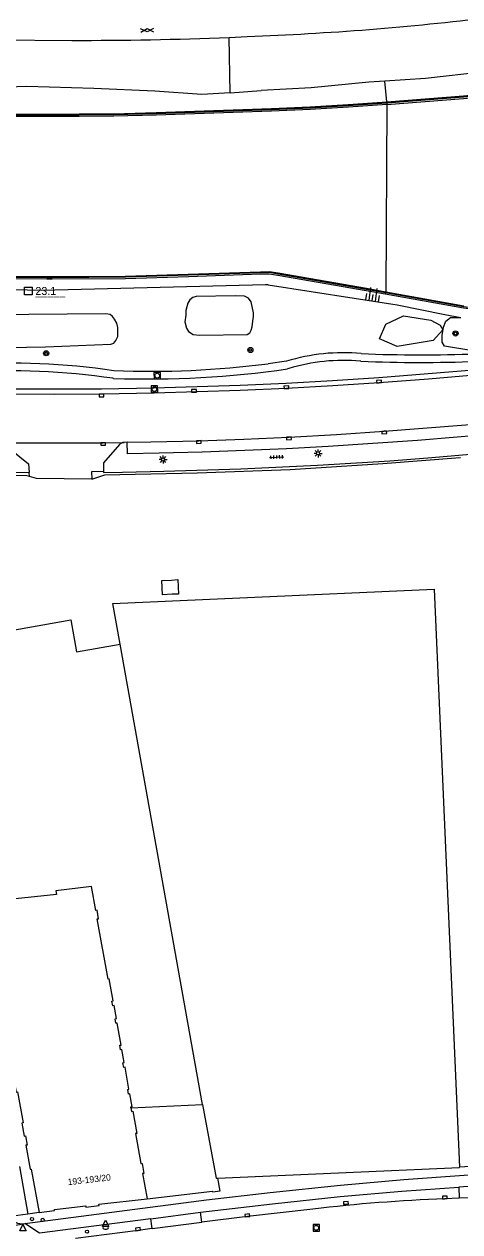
# Model space of a CAD drawing. Extents: x 132999 to 136000, y 398499 to 400501.
# Drawn here: x 133281.2 to 133349.3, y 398660.1 to 398848.7 of the extents above; entities that cross this region are included whole.
import ezdxf

# ---------------------------------------------------------------- set-up
doc = ezdxf.new("R2010")
doc.units = 0
for name, color, linetype in [('gg-afsc-hekwerk', 7, 'Continuous'), ('gg-afsc-muur', 7, 'Continuous'), ('gg-anno-huisnummerreeks BGT', 7, 'Continuous'), ('gg-bbg-bijgebouw', 7, 'Continuous'), ('gg-bbg-hoofdgebouw', 7, 'Continuous'), ('gg-bbg-lage trafo', 7, 'Continuous'), ('gg-bbg-tussenscheiding', 7, 'Continuous'), ('gg-knt-BGT kruinlijn', 7, 'Continuous'), ('gg-knt-verharding', 7, 'Continuous'), ('gg-knt-verharding nz', 7, 'Continuous'), ('gt-anno-nummer hm paal', 7, 'Continuous'), ('gt-grn-groengrens', 7, 'Continuous'), ('gt-grn-weggrens', 7, 'Continuous'), ('gt-symb-boom', 7, 'Continuous'), ('gt-symb-brandkraan', 7, 'Continuous'), ('gt-symb-drukknoppaal', 7, 'Continuous'), ('gt-symb-gesloten verharding', 7, 'Continuous'), ('gt-symb-hm paal', 7, 'Continuous'), ('gt-symb-kolk', 7, 'Continuous'), ('gt-symb-lichtmast', 7, 'Continuous'), ('gt-symb-rioolschacht', 7, 'Continuous'), ('gt-symb-talud symbool', 7, 'Continuous'), ('gt-symb-tegel verharding', 7, 'Continuous'), ('gt-symb-verkeersregelinstallatiepaal', 7, 'Continuous'), ('gt-symb-waterafsluiter', 7, 'Continuous'), ('gx-grn-maaiveld', 7, 'Continuous')]:
    doc.layers.add(name, color=color, linetype=linetype)

# ---------------------------------------------------------------- blocks, each defined once
blk = doc.blocks.new('gt0-GESVH1')
at = {"layer": 'gt-symb-gesloten verharding'}
for p, q in [((-0.99, -0.26), (0.01, 0.24)), ((0.01, -0.26), (-0.99, 0.24)), ((0.01, 0.24), (1.01, -0.26)), ((1.01, 0.24), (0.01, -0.26))]:
    blk.add_line(p, q, dxfattribs=at)
blk = doc.blocks.new('gt0-BOOM')
at = {"layer": 'gt-symb-boom'}
for radius in [0.4, 0.2]:
    blk.add_circle((0, 0), radius, dxfattribs=at)
blk = doc.blocks.new('gt0-TALUD_1')
at = {"layer": 'gt-symb-talud symbool'}
for p, q in [((-1, -1), (-1, 0)), ((-0.5, -2), (-0.5, 0)), ((0, -1), (0, 0)), ((0.5, -2), (0.5, 0)), ((1, -1), (1, 0))]:
    blk.add_line(p, q, dxfattribs=at)
blk = doc.blocks.new('gt0-HMpaal')
at = {"layer": 'gt-symb-hm paal'}
blk.add_lwpolyline([(-0.6, 0.6), (0.6, 0.6), (0.6, -0.6), (-0.6, -0.6)], close=True, dxfattribs=at)
blk = doc.blocks.new('gt0-KOLK')
at = {"layer": 'gt-symb-kolk'}
blk.add_lwpolyline([(0, 0), (0.37, 0), (0.37, 0.4), (-0.38, 0.4), (-0.38, 0), (0, 0)], dxfattribs=at)
blk = doc.blocks.new('gt0-RS')
at = {"layer": 'gt-symb-rioolschacht'}
blk.add_lwpolyline([(-0.5, -0.5), (0.5, -0.5), (0.5, 0.5), (-0.5, 0.5)], close=True, dxfattribs=at)
blk.add_circle((0, 0), 0.375, dxfattribs=at)
blk = doc.blocks.new('gt0-TEG1')
at = {"layer": 'gt-symb-tegel verharding'}
for p, q in [((-1.12, 0), (1.12, 0)), ((-0.9, -0.25), (-0.9, 0.25)), ((-0.45, -0.25), (-0.45, 0.25)), ((0, -0.25), (0, 0.25)), ((0.45, -0.25), (0.45, 0.25)), ((0.9, -0.25), (0.9, 0.25))]:
    blk.add_line(p, q, dxfattribs=at)
blk = doc.blocks.new('gt0-LMAST')
at = {"layer": 'gt-symb-lichtmast'}
for p, q in [((-0.18, 0.17), (-0.45, 0.44)), ((-0.01, 0.25), (-0.01, 0.62)), ((0.17, 0.17), (0.44, 0.44)), ((-0.26, 0), (-0.63, 0)), ((-0.18, -0.18), (-0.45, -0.45)), ((-0.01, -0.25), (-0.01, -0.63)), ((0.44, -0.45), (0.17, -0.18)), ((0.24, 0), (0.62, 0))]:
    blk.add_line(p, q, dxfattribs=at)
blk.add_circle((-0.01, 0), 0.25, dxfattribs=at)
blk = doc.blocks.new('gt0-VIPAAL')
at = {"layer": 'gt-symb-verkeersregelinstallatiepaal'}
blk.add_circle((0, 0), 0.25, dxfattribs=at)
blk = doc.blocks.new('gt0-WAFSL')
at = {"layer": 'gt-symb-waterafsluiter'}
for p, q in [((-0.5, -0.33), (0, 0.67)), ((0, 0.67), (0.5, -0.33)), ((0.5, -0.33), (-0.5, -0.33))]:
    blk.add_line(p, q, dxfattribs=at)
blk = doc.blocks.new('gt0-BR')
at = {"layer": 'gt-symb-brandkraan'}
for centre, radius, start, end in [((-0.24, 0), 0.206, 107.5669, 252.4331), ((0.6, -2.66), 3, 106.892, 107.5669), ((0, -0.69), 0.938, 73.108, 106.892), ((-0.6, -2.66), 3, 72.4331, 73.108), ((0.24, 0), 0.206, 287.567, 72.4331), ((0.6, 2.66), 3, 252.4331, 253.108), ((0, 0.69), 0.938, 253.108, 286.8921), ((-0.6, 2.66), 3, 286.8921, 287.567)]:
    blk.add_arc(centre, radius, start, end, dxfattribs=at)
blk = doc.blocks.new('gt0-DPAAL')
at = {"layer": 'gt-symb-drukknoppaal'}
blk.add_circle((0, 0), 0.25, dxfattribs=at)

msp = doc.modelspace()

# ---------------------------------------------------------------- linework, layer by layer
at = {"layer": 'gg-afsc-hekwerk'}
for p, q in [((133291.78, 398777.63), (133293.85, 398778.3)), ((133354.2, 398670.47), (133349.2, 398670.18))]:
    msp.add_line(p, q, dxfattribs=at)
for points in [[(133293.85, 398778.3), (133296.19, 398778.33), (133308.27, 398778.58), (133322.78, 398779.12), (133337.25, 398780.06), (133349.3, 398780.99), (133349.35, 398780.99)], [(133282.05, 398778.03), (133281.67, 398778.14), (133265.49, 398778.44)], [(133291.78, 398777.63), (133283.15, 398777.73), (133282.05, 398778.03)]]:
    msp.add_lwpolyline(points, dxfattribs=at)
at = {"layer": 'gg-afsc-muur'}
for points in [[(133472.59, 398856.7), (133472.23, 398856.63), (133456.85, 398853.79), (133440.67, 398850.81), (133421.34, 398847.25), (133415.37, 398846.15), (133409.43, 398845.1), (133403.53, 398844.1), (133397.58, 398843.12), (133391.65, 398842.19), (133385.71, 398841.34), (133379.73, 398840.57), (133373.79, 398839.8), (133367.81, 398839.05), (133361.85, 398838.44), (133355.83, 398837.84), (133349.85, 398837.25), (133343.86, 398836.78), (133337.88, 398836.34)], [(133337.88, 398836.34), (133331.85, 398835.9), (133325.88, 398835.54), (133319.87, 398835.3), (133313.86, 398835.06), (133307.85, 398834.86), (133301.84, 398834.65), (133295.24, 398834.48), (133289.82, 398834.45), (133283.83, 398834.42), (133277.81, 398834.41), (133271.8, 398834.45), (133265.82, 398834.61), (133259.8, 398834.78), (133253.78, 398834.99), (133247.77, 398835.23), (133241.77, 398835.53), (133235.77, 398835.87), (133229.76, 398836.22), (133227.49, 398836.4), (133217.78, 398837.25), (133205.8, 398838.33), (133205.35, 398838.37)], [(133337.66, 398806.7), (133334.66, 398807.24), (133320.88, 398809.63), (133319.49, 398809.86), (133318.15, 398809.82), (133306.87, 398809.44), (133297.04, 398809.14), (133285.59, 398809.06), (133284.79, 398809.07), (133274.69, 398809.13), (133264.98, 398809.46), (133255.43, 398809.74), (133255.19, 398809.67)], [(133351.29, 398804.34), (133351.11, 398804.36), (133349.87, 398804.51), (133337.66, 398806.7)], [(133311.42, 398668.45), (133311.79, 398666.41), (133310.68, 398666.28), (133310.66, 398666.43)]]:
    msp.add_lwpolyline(points, dxfattribs=at)
at = {"layer": 'gg-bbg-bijgebouw'}
msp.add_line((133297.91, 398679.45), (133309.1, 398679.96), dxfattribs=at)
for points in [[(133296.21, 398751.85), (133295.06, 398758.21), (133345.24, 398760.41), (133349.2, 398670.18)], [(133267.75, 398751.93), (133288.51, 398755.66), (133289.43, 398750.63), (133296.21, 398751.85)], [(133309.1, 398679.96), (133311.23, 398668.44), (133311.42, 398668.45)], [(133311.42, 398668.45), (133349.2, 398670.13), (133349.2, 398670.18)]]:
    msp.add_lwpolyline(points, dxfattribs=at)
at = {"layer": 'gg-bbg-hoofdgebouw'}
msp.add_line((133300.44, 398665.22), (133300.44, 398665.22), dxfattribs=at)
for points in [[(133277.33, 398697.93), (133277.14, 398697.9), (133277.54, 398695.67), (133277.74, 398695.71), (133278.61, 398690.83), (133278.41, 398690.8), (133278.77, 398688.79), (133278.96, 398688.82), (133279.84, 398683.94), (133279.64, 398683.91), (133280.01, 398681.89), (133280.2, 398681.93), (133281.07, 398677.06), (133280.87, 398677.03), (133281.23, 398675.01), (133281.43, 398675.04), (133281.68, 398673.61), (133281.49, 398673.57), (133282.16, 398669.83), (133282.35, 398669.87), (133283.58, 398663.09)], [(133297.91, 398679.45), (133298.01, 398678.85), (133298.21, 398678.89), (133298.82, 398675.44), (133298.63, 398675.41), (133299.46, 398670.71), (133299.66, 398670.74), (133299.94, 398669.19), (133299.74, 398669.15), (133300.44, 398665.22)], [(133283.58, 398663.09), (133285.99, 398663.37), (133285.96, 398663.57), (133290.87, 398664.13), (133290.89, 398663.93), (133292.93, 398664.16), (133292.91, 398664.36), (133300.44, 398665.22)]]:
    msp.add_lwpolyline(points, dxfattribs=at)
at = {"layer": 'gg-bbg-lage trafo'}
msp.add_lwpolyline([(133305.33, 398759.64), (133304.36, 398759.62), (133302.84, 398759.52), (133302.73, 398761.79), (133304.25, 398761.85), (133305.21, 398761.93), (133305.33, 398759.64)], dxfattribs=at)
at = {"layer": 'gg-bbg-tussenscheiding'}
msp.add_line((133309.1, 398679.96), (133296.21, 398751.85), dxfattribs=at)
msp.add_lwpolyline([(133297.91, 398679.45), (133297.89, 398679.56), (133298.08, 398679.6), (133297.73, 398681.61), (133297.53, 398681.58), (133297.4, 398682.3), (133297.6, 398682.33), (133296.99, 398685.77), (133296.79, 398685.73), (133296.66, 398686.45), (133296.86, 398686.49), (133296.5, 398688.51), (133296.3, 398688.47), (133296.17, 398689.19), (133296.37, 398689.23), (133295.76, 398692.67), (133295.56, 398692.64), (133295.43, 398693.35), (133295.63, 398693.39), (133295.27, 398695.41), (133295.07, 398695.37), (133294.95, 398696.08), (133295.14, 398696.12), (133294.53, 398699.56), (133294.33, 398699.53), (133292.66, 398708.93), (133292.85, 398708.96), (133292.61, 398710.29), (133292.42, 398710.26), (133291.76, 398713.98), (133286.17, 398713.3), (133286.28, 398712.72), (133274.91, 398711.52)], dxfattribs=at)
at = {"layer": 'gg-knt-BGT kruinlijn'}
for p, q in [((133343.9, 398840.18), (133337.56, 398839.77)), ((133353.12, 398841.2), (133343.9, 398840.18)), ((133281.67, 398838.94), (133272.8, 398838.58)), ((133292.13, 398838.6), (133281.67, 398838.94)), ((133301.62, 398838.2), (133292.13, 398838.6)), ((133308.98, 398837.67), (133301.62, 398838.2)), ((133313.4, 398837.96), (133318.27, 398838.28)), ((133326.05, 398838.73), (133318.27, 398838.28)), ((133335.08, 398839.61), (133326.05, 398838.73)), ((133337.56, 398839.77), (133335.08, 398839.61)), ((133313.4, 398837.96), (133308.98, 398837.67)), ((133319.33, 398807.95), (133318.92, 398807.94)), ((133319.33, 398807.95), (133339.5, 398804.85))]:
    msp.add_line(p, q, dxfattribs=at)
for points in [[(133318.92, 398807.94), (133284, 398807.08), (133241.49, 398808.05), (133225.38, 398809.61)], [(133339.5, 398804.85), (133346.93, 398803.31), (133349.43, 398802.86)]]:
    msp.add_lwpolyline(points, dxfattribs=at)
at = {"layer": 'gg-knt-verharding'}
for p, q in [((133269.64, 398846.26), (133288.67, 398846.13)), ((133313.27, 398846.59), (133316.05, 398846.71)), ((133297.32, 398783.36), (133296.83, 398783.35)), ((133297.38, 398781.57), (133297.32, 398783.36)), ((133282.05, 398778.03), (133282.01, 398778.64)), ((133293.63, 398778.82), (133293.62, 398778.67)), ((133280.5, 398670.24), (133281.81, 398662.82)), ((133300.44, 398665.22), (133310.66, 398666.43)), ((133353.99, 398667.38), (133349.12, 398667.05)), ((133349.12, 398667.05), (133349.17, 398665.33)), ((133349.17, 398665.33), (133346.95, 398665.23)), ((133354.07, 398665.52), (133349.17, 398665.33)), ((133281.81, 398662.82), (133278.66, 398662.39)), ((133301.02, 398662.09), (133308.76, 398663.11)), ((133308.96, 398661.58), (133308.76, 398663.11)), ((133268.95, 398659.19), (133281.32, 398661.34)), ((133301.02, 398662.09), (133283.61, 398659.83)), ((133301.25, 398660.58), (133301.02, 398662.09)), ((133301.25, 398660.58), (133308.96, 398661.58))]:
    msp.add_line(p, q, dxfattribs=at)
for points in [[(133408.06, 398800.78), (133399.68, 398799.51), (133386.23, 398797.63), (133379.93, 398796.82), (133372.72, 398795.98), (133358.82, 398794.52), (133352.12, 398793.89), (133344.4, 398793.24), (133336.69, 398792.65), (133329.45, 398792.17), (133322.21, 398791.77), (133314.99, 398791.45), (133301.53, 398791.02)], [(133301.53, 398791.02), (133293.31, 398790.88), (133286.04, 398790.85), (133278.78, 398790.88), (133271.04, 398790.98), (133263.31, 398791.17), (133262.44, 398791.21)], [(133354.81, 398786.52), (133354.99, 398784.71), (133348.84, 398784.15), (133342.68, 398783.65), (133335.69, 398783.15), (133328.7, 398782.7), (133322.21, 398782.35), (133315.71, 398782.06), (133309.01, 398781.82), (133302.31, 398781.64), (133297.38, 398781.57)], [(133277.86, 398783.3), (133281.91, 398779.98), (133282.01, 398778.64)], [(133293.62, 398778.67), (133296.61, 398778.71), (133303.07, 398778.83), (133315.05, 398779.2), (133327.02, 398779.77), (133338.33, 398780.49), (133344.27, 398780.94), (133361.77, 398782.46)], [(133296.1, 398783), (133293.64, 398780.14), (133293.63, 398778.82)], [(133265.5, 398778.89), (133274.73, 398778.7), (133282.01, 398778.64)], [(133293.63, 398778.82), (133291.73, 398778.75), (133291.78, 398777.63)], [(133281.32, 398661.34), (133309.73, 398665.04), (133319.67, 398666.2), (133330.61, 398667.35), (133340.55, 398668.24), (133349.95, 398668.93), (133403.27, 398671.22), (133474.9, 398674.06)], [(133308.76, 398663.11), (133320.02, 398664.44), (133330.6, 398665.58), (133340.22, 398666.39), (133349.12, 398667.05)], [(133326.31, 398663.62), (133316.13, 398662.43), (133308.96, 398661.58)], [(133301.25, 398660.58), (133299.03, 398660.28), (133289.24, 398659.03)]]:
    msp.add_lwpolyline(points, dxfattribs=at)
for centre, radius, start, end in [((133297.1, 399310.99), 464.73, 274.6958, 277.0402), ((133290.1, 399462.42), 616.25, 272.41421, 274.19239), ((133290.17, 399417.68), 571.55, 269.8491, 272.3163), ((133296.86, 398782.35), 1, 91.8617, 139.4968), ((133357.7, 398393.81), 271.63, 92.268, 96.6359), ((133281.02, 398664.48), 3.15, 221.6595, 275.461)]:
    msp.add_arc(centre, radius, start, end, dxfattribs=at)
at = {"layer": 'gg-knt-verharding nz'}
msp.add_line((133283.61, 398659.83), (133281.32, 398661.34), dxfattribs=at)
for points in [[(133297.32, 398783.36), (133301.04, 398783.42), (133308.5, 398783.61), (133315.54, 398783.86), (133322.57, 398784.18), (133330.01, 398784.6), (133337.45, 398785.09), (133350.2, 398786.07), (133354.81, 398786.52)], [(133277.86, 398783.3), (133286.21, 398783.26), (133293.57, 398783.3), (133296.83, 398783.35)]]:
    msp.add_lwpolyline(points, dxfattribs=at)
at = {"layer": 'gt-grn-groengrens'}
for p, q in [((133313.4, 398837.96), (133313.27, 398846.59)), ((133322.2, 398796.02), (133319.35, 398795.63)), ((133322.56, 398794.87), (133322.38, 398794.83)), ((133333.83, 398796.02), (133333.77, 398796.02)), ((133295.21, 398793.35), (133295.08, 398793.36))]:
    msp.add_line(p, q, dxfattribs=at)
for points in [[(133306.35, 398802.16), (133306.57, 398801.21), (133306.88, 398800.68), (133307.65, 398800.22), (133308.63, 398800.08), (133316.05, 398800.2), (133316.47, 398800.46), (133316.69, 398800.86), (133316.83, 398801.37), (133316.96, 398802.29), (133317.04, 398803.03), (133317.05, 398803.58), (133316.67, 398805.28), (133316.29, 398805.85), (133315.65, 398806.18), (133314.19, 398806.21), (133308.08, 398806.14), (133307.59, 398805.98), (133307.1, 398805.63), (133306.81, 398805.1), (133306.64, 398804.51), (133306.46, 398803.97), (133306.48, 398803.22), (133306.35, 398802.16)], [(133274.58, 398799.92), (133274.75, 398799.03), (133275.11, 398798.36), (133275.64, 398798.12), (133284.55, 398798.25), (133294.76, 398798.67), (133295.23, 398798.86), (133295.57, 398799.25), (133295.85, 398799.86), (133295.85, 398801.28), (133295.71, 398801.95), (133295.32, 398802.61), (133295.04, 398803.03), (133294.65, 398803.33), (133293.99, 398803.42), (133275.89, 398803.28), (133275.61, 398803.25), (133275.33, 398803.14), (133275.03, 398802.95), (133274.78, 398802.31), (133274.58, 398801.31), (133274.58, 398799.92)], [(133336.72, 398799.52), (133337.7, 398801.8), (133340.47, 398803.13), (133344.76, 398802.45), (133346.21, 398801.64), (133346.62, 398800.92), (133345.09, 398799.24), (133339.5, 398798.3), (133336.72, 398799.52)], [(133351.01, 398797.7), (133346.87, 398798.39), (133346.49, 398798.99), (133346.49, 398800.04), (133346.73, 398801.36), (133347.07, 398802.27), (133347.83, 398802.84), (133349.43, 398802.86)], [(133407.93, 398801.57), (133399.57, 398800.3), (133386.12, 398798.42), (133379.83, 398797.61), (133372.63, 398796.77), (133358.74, 398795.32), (133352.05, 398794.69), (133344.34, 398794.04), (133336.63, 398793.45), (133329.4, 398792.97), (133322.17, 398792.57), (133314.96, 398792.25), (133301.51, 398791.82)], [(133301.51, 398791.82), (133293.3, 398791.68), (133286.04, 398791.65), (133278.79, 398791.68), (133271.06, 398791.78), (133263.34, 398791.97), (133262.47, 398792.01)]]:
    msp.add_lwpolyline(points, dxfattribs=at)
for centre, radius, start, end in [((133343.17, 399023.02), 226, 267.6439, 276.7619), ((133331.04, 398767.34), 30.01, 84.5768, 107.131), ((133343.17, 399023.1), 227.27, 267.645, 276.7599), ((133278.58, 398678.58), 117.16, 81.8196, 93.2122), ((133300.69, 398942.72), 149.47, 267.8975, 278.3426), ((133300.7, 398942.6), 148.15, 267.8933, 277.2336), ((133331.04, 398767.34), 28.81, 84.5748, 107.1307), ((133278.58, 398678.59), 115.95, 81.8186, 93.2116)]:
    msp.add_arc(centre, radius, start, end, dxfattribs=at)
at = {"layer": 'gt-grn-weggrens'}
msp.add_line((133283.58, 398663.09), (133281.81, 398662.82), dxfattribs=at)
at = {"layer": 'gx-grn-maaiveld'}
for p, q in [((133337.86, 398836.54), (133337.56, 398839.77)), ((133337.89, 398836.14), (133337.71, 398806.87)), ((133337.86, 398836.54), (133337.89, 398836.14)), ((133337.71, 398806.87), (133337.61, 398806.53))]:
    msp.add_line(p, q, dxfattribs=at)
for points in [[(133337.86, 398836.54), (133343.84, 398836.98), (133349.84, 398837.45), (133355.8, 398838.04), (133361.83, 398838.64), (133367.79, 398839.25), (133373.76, 398840), (133379.7, 398840.77), (133385.68, 398841.53), (133391.62, 398842.39), (133397.55, 398843.32), (133403.5, 398844.29), (133409.4, 398845.3), (133415.33, 398846.35), (133421.3, 398847.45), (133440.63, 398851.01), (133456.82, 398853.99), (133472.2, 398856.83), (133472.6, 398856.9)], [(133337.89, 398836.14), (133343.87, 398836.58), (133349.87, 398837.05), (133355.84, 398837.64), (133361.87, 398838.24), (133367.83, 398838.85), (133373.81, 398839.6), (133379.75, 398840.37), (133385.74, 398841.14), (133391.68, 398841.99), (133397.61, 398842.93), (133403.56, 398843.9), (133409.47, 398844.91), (133415.4, 398845.96), (133421.37, 398847.06), (133440.7, 398850.61), (133456.89, 398853.6), (133472.27, 398856.43), (133472.67, 398856.51)], [(133337.89, 398836.14), (133331.87, 398835.7), (133325.89, 398835.34), (133319.88, 398835.1), (133313.87, 398834.86), (133307.86, 398834.66), (133301.85, 398834.45), (133295.24, 398834.28), (133289.82, 398834.25), (133283.83, 398834.22), (133277.81, 398834.21), (133271.79, 398834.25), (133265.81, 398834.41), (133259.79, 398834.58), (133253.78, 398834.79), (133247.76, 398835.03), (133241.76, 398835.33), (133235.75, 398835.67), (133229.75, 398836.02), (133227.47, 398836.2), (133217.77, 398837.05), (133205.78, 398838.13), (133205.28, 398838.17)], [(133205.29, 398838.27), (133205.32, 398838.57), (133205.82, 398838.53), (133217.8, 398837.45), (133227.5, 398836.6), (133229.77, 398836.42), (133235.78, 398836.07), (133241.78, 398835.73), (133247.78, 398835.43), (133253.79, 398835.19), (133259.8, 398834.98), (133265.82, 398834.81), (133271.8, 398834.65), (133277.81, 398834.61), (133283.82, 398834.62), (133289.82, 398834.65), (133295.23, 398834.68), (133301.84, 398834.85), (133307.85, 398835.05), (133313.85, 398835.26), (133319.86, 398835.5), (133325.87, 398835.74), (133331.84, 398836.1), (133337.86, 398836.54)], [(133337.61, 398806.53), (133349.85, 398804.34), (133351.09, 398804.19), (133351.32, 398804.16), (133351.33, 398804.15), (133370.02, 398807.46), (133393.04, 398811.6), (133415.24, 398815.62), (133438.63, 398819.8), (133464.88, 398824.53)], [(133255.13, 398809.83), (133255.41, 398809.92), (133264.98, 398809.64), (133274.69, 398809.31), (133284.79, 398809.24), (133285.59, 398809.24), (133297.03, 398809.31), (133306.87, 398809.61), (133318.14, 398810), (133319.5, 398810.04), (133320.91, 398809.81), (133334.69, 398807.41), (133337.71, 398806.87)], [(133255.13, 398809.83), (133255.13, 398809.65), (133255.19, 398809.48), (133255.46, 398809.57), (133264.97, 398809.29), (133274.69, 398808.96), (133284.79, 398808.9), (133285.59, 398808.89), (133297.04, 398808.96), (133306.88, 398809.26), (133318.15, 398809.65), (133319.48, 398809.69), (133320.85, 398809.46), (133334.63, 398807.07), (133337.61, 398806.53)], [(133337.71, 398806.87), (133349.9, 398804.69)]]:
    msp.add_lwpolyline(points, dxfattribs=at)

# ---------------------------------------------------------------- block references
at = {"layer": 'gt-symb-boom'}
for p in [(133348.6, 398800.36), (133284.67, 398797.27), (133316.56, 398797.78)]:
    msp.add_blockref('gt0-BOOM', p, dxfattribs=at)
at = {"layer": 'gt-symb-brandkraan'}
msp.add_blockref('gt0-BR', (133293.96, 398660.71), dxfattribs=at)
at = {"layer": 'gt-symb-drukknoppaal'}
msp.add_blockref('gt0-DPAAL', (133284.13, 398661.92), dxfattribs=at)
at = {"layer": 'gt-symb-gesloten verharding', "rotation": 1.2603038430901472}
msp.add_blockref('gt0-GESVH1', (133300.42, 398847.72), dxfattribs=at)
at = {"layer": 'gt-symb-hm paal'}
msp.add_blockref('gt0-HMpaal', (133281.91, 398806.97), dxfattribs=at)
at = {"layer": 'gt-symb-kolk'}
for p, rotation in [((133336.69, 398792.65), 4.70180831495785), ((133293.31, 398790.88), -179.36977184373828), ((133307.77, 398791.2), 1.6038627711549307), ((133322.21, 398791.77), 2.9224726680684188), ((133293.57, 398783.3), -179.36977184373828), ((133308.5, 398783.61), -178.22439947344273), ((133322.57, 398784.18), -177.0775273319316), ((133337.45, 398785.09), -176.04496236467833), ((133331.49, 398664.38), 2.7124925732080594), ((133346.95, 398665.23), 2.7286140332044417), ((133316.13, 398662.43), 6.680608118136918), ((133299.03, 398660.28), 7.73063626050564)]:
    msp.add_blockref('gt0-KOLK', p, dxfattribs=dict(at, rotation=rotation))
at = {"layer": 'gt-symb-lichtmast'}
for p in [(133327.14, 398781.63), (133302.93, 398780.68)]:
    msp.add_blockref('gt0-LMAST', p, dxfattribs=at)
at = {"layer": 'gt-symb-rioolschacht'}
for p, rotation in [((133302.02, 398793.76), 1.203034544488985), ((133301.58, 398791.68), 1.3748347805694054)]:
    msp.add_blockref('gt0-RS', p, dxfattribs=dict(at, rotation=rotation))
msp.add_blockref('gt0-RS', (133326.85, 398660.68), dxfattribs=at)
at = {"layer": 'gt-symb-talud symbool', "xscale": 1.000460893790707, "yscale": 1.000460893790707, "rotation": 171.31914941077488}
msp.add_blockref('gt0-TALUD_1', (133335.53, 398805.47), dxfattribs=at)
at = {"layer": 'gt-symb-tegel verharding', "rotation": 2.636381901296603}
msp.add_blockref('gt0-TEG1', (133320.68, 398781.06), dxfattribs=at)
at = {"layer": 'gt-symb-verkeersregelinstallatiepaal'}
for p in [(133282.45, 398662.05), (133291.05, 398660.08)]:
    msp.add_blockref('gt0-VIPAAL', p, dxfattribs=at)
at = {"layer": 'gt-symb-waterafsluiter'}
for p in [(133281.04, 398660.53), (133293.96, 398661.23)]:
    msp.add_blockref('gt0-WAFSL', p, dxfattribs=at)

# ---------------------------------------------------------------- texts
at = {"layer": 'gg-anno-huisnummerreeks BGT'}
msp.add_text('193-193/20', height=1, rotation=6.5, dxfattribs=at).set_placement((133288.09, 398667.33))
at = {"layer": 'gt-anno-nummer hm paal'}
msp.add_text('23.1', height=1.25, dxfattribs=at).set_placement((133282.99, 398806.37))
at = {"layer": 'gt-symb-hm paal'}
msp.add_text('_____', height=1.25, dxfattribs=at).set_placement((133282.99, 398806.37))

doc.saveas('drawing.dxf')
